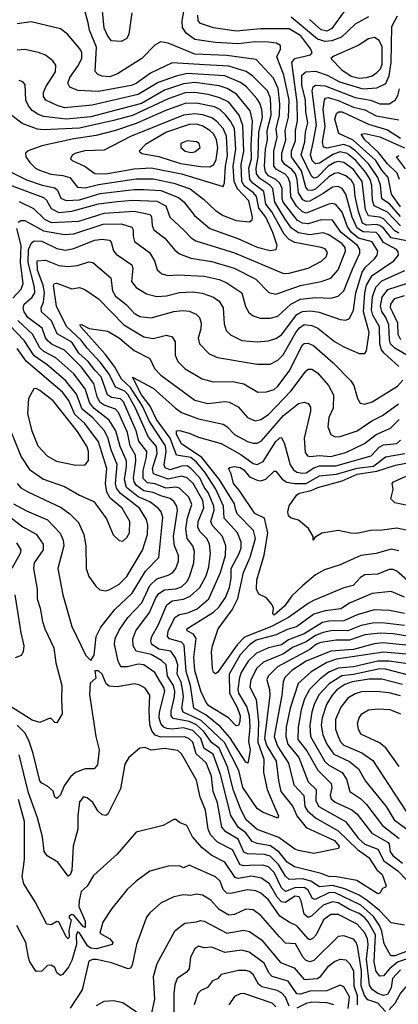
# Model space of a CAD drawing. Extents: x 1308313 to 1441400, y 959662 to 1036319.
# Tile 277 of 656: x 1345478 to 1347483, y 1000938 to 1006151. Entities that reach past the tile are written whole.
import ezdxf

# ---------------------------------------------------------------- set-up
doc = ezdxf.new("R2010")
doc.units = 0

msp = doc.modelspace()

# ---------------------------------------------------------------- linework, layer by layer
at = {"layer": '0CON10XD'}
for points in [[(1347625, 1002828.3), (1347402.5, 1002852.5), (1347355, 1002847.3), (1347245, 1002816.3), (1347125, 1002807.8), (1346994.7, 1002755.3), (1346920, 1002705), (1346881.9, 1002668.1), (1346873.2, 1002645), (1346866.2, 1002575), (1346826.1, 1002355), (1346844, 1002305), (1346901.3, 1002215), (1346929, 1002099), (1346982.7, 1002042.7), (1346988.2, 1001985), (1347001.8, 1001961.8), (1347045, 1001925.5), (1347165, 1001856.5), (1347266.9, 1001756.9), (1347326.7, 1001715), (1347369.5, 1001649.5), (1347397.3, 1001625), (1347418.8, 1001565), (1347415, 1001557.5), (1347398.8, 1001551.2), (1347385, 1001526.2), (1347375, 1001523.1), (1347263.6, 1001593.6), (1347158.1, 1001611.9), (1347115, 1001614.5), (1347075, 1001629.8), (1346932.7, 1001665), (1346895, 1001691.1), (1346852.7, 1001742.7), (1346806.2, 1001776.2), (1346735, 1001788.6), (1346709.1, 1001799.1), (1346676, 1001846), (1346634.8, 1001875), (1346596.9, 1001936.9), (1346541.8, 1002155), (1346502.9, 1002262.9), (1346455, 1002292.6), (1346437.1, 1002345), (1346395, 1002387.5), (1346345, 1002401.8), (1346285, 1002394.7), (1346257.9, 1002397.9), (1346241.9, 1002405), (1346225.5, 1002425), (1346217.3, 1002455), (1346218.5, 1002485), (1346246.4, 1002595), (1346241.4, 1002615), (1346218.3, 1002651.7), (1346194.5, 1002694.5), (1346135, 1002735.7), (1346105, 1002739.6), (1346048.8, 1002725), (1346014.8, 1002724.8), (1345999.1, 1002755), (1345981, 1002845), (1345983.8, 1002875), (1346005, 1002918.2), (1346050.5, 1002985), (1346125, 1003062.9), (1346166.7, 1003155), (1346205, 1003190.6), (1346265, 1003209.3), (1346287.4, 1003222.6), (1346305.2, 1003245), (1346319.4, 1003285), (1346319, 1003315), (1346298.5, 1003365), (1346292.8, 1003415), (1346313.1, 1003553.1), (1346310, 1003575), (1346295, 1003599.4), (1346275, 1003615.9), (1346225, 1003629.2), (1346185, 1003648.5), (1346135, 1003656.5), (1346096.5, 1003685), (1346084.3, 1003705), (1346081.5, 1003725), (1346093.8, 1003813.8), (1346091.7, 1003845), (1346063, 1003895), (1346048.4, 1003965), (1346002, 1004072), (1345985, 1004089.2), (1345925, 1004110.7), (1345905.2, 1004125), (1345888.8, 1004155), (1345870.6, 1004225), (1345805, 1004311.7), (1345715, 1004400.7), (1345651.2, 1004431.2), (1345628.7, 1004448.7), (1345615, 1004466.1), (1345597.1, 1004517.1), (1345521.2, 1004575), (1345501.5, 1004605), (1345496.8, 1004625), (1345502, 1004645), (1345545, 1004681.2), (1345558.4, 1004705), (1345556.4, 1004735), (1345523.9, 1004865), (1345525.5, 1004934.5), (1345541, 1004969), (1345555, 1004980), (1345595, 1004978.1), (1345675, 1004939.6), (1345721.4, 1004931.4), (1345765, 1004940.4), (1345875, 1004983.6), (1345915, 1004989.6), (1345953.6, 1004983.6), (1345963.4, 1004973.4), (1345975, 1004926.9), (1345988.8, 1004908.8), (1346072.5, 1004852.5), (1346077.4, 1004835), (1346069.7, 1004765), (1346095, 1004733.8), (1346149.6, 1004699.6), (1346205, 1004685.8), (1346255, 1004689), (1346325, 1004707.5), (1346395, 1004710.2), (1346445, 1004703.2), (1346505, 1004682), (1346535, 1004660.9), (1346556.4, 1004626.4), (1346560.3, 1004540.3), (1346571.8, 1004505), (1346595, 1004482.9), (1346655, 1004453.3), (1346735.3, 1004444.7), (1346795, 1004450.3), (1346835, 1004463.2), (1346865, 1004482.4), (1346945, 1004589.8), (1346975, 1004606.8), (1347019.8, 1004610.2), (1347063.3, 1004603.3), (1347175, 1004563.9), (1347205, 1004560.4), (1347225, 1004569.5), (1347246.2, 1004613.8), (1347258.6, 1004705), (1347291.8, 1004815), (1347308.8, 1004841.2), (1347357.6, 1004885), (1347370.5, 1004905), (1347373.8, 1004925), (1347345, 1004975.2), (1347272.6, 1004995), (1347234.4, 1005024.4), (1347214.4, 1005055), (1347185, 1005131.6), (1347152.7, 1005172.7), (1347135, 1005178.2), (1347115, 1005174.3), (1346995, 1005127.5), (1346975, 1005134.2), (1346943.5, 1005163.5), (1346913.8, 1005213.8), (1346910.2, 1005285), (1346899.5, 1005315), (1346883.1, 1005333.1), (1346837.8, 1005357.8), (1346824.6, 1005375), (1346823.5, 1005455), (1346841.5, 1005528.5), (1346836.5, 1005573.5), (1346853.1, 1005645), (1346856.2, 1005705), (1346847.5, 1005787.5), (1346822.2, 1005842.2), (1346731.1, 1005941.1), (1346575, 1005961.8), (1346405, 1005969.3), (1346265, 1006027.3), (1346225, 1006033.6), (1346195, 1006017.8), (1346124.5, 1005945), (1345995.6, 1005865), (1345955, 1005849.3), (1345915, 1005852.1), (1345891.5, 1005861.5), (1345877.3, 1005877.3), (1345885.7, 1006005), (1345848, 1006095), (1345840.7, 1006135), (1345820.8, 1006205)], [(1347651.8, 1002868.2), (1347455, 1002899.3), (1347387.6, 1002902.4), (1347305, 1002894.9), (1347225, 1002865.6), (1347153.3, 1002865), (1347073.1, 1002853.1), (1347049.5, 1002845), (1347015, 1002817.3), (1346843.5, 1002725), (1346794.1, 1002675), (1346786.3, 1002655), (1346801.1, 1002605), (1346803.2, 1002575), (1346773.7, 1002345), (1346787, 1002307), (1346836.4, 1002225), (1346847.9, 1002122.1), (1346861, 1002065), (1346925.3, 1001984.7), (1346946.1, 1001936.1), (1346995, 1001874.3), (1347144.7, 1001805), (1347169.2, 1001775), (1347166.6, 1001763.4), (1347035, 1001736), (1346955, 1001751.6), (1346935, 1001759.5), (1346850.4, 1001820.4), (1346735, 1001863.6), (1346676.9, 1001915), (1346651.2, 1001965), (1346610.5, 1002070.5), (1346578.2, 1002195), (1346534.1, 1002294.1), (1346493.3, 1002323.3), (1346452.6, 1002382.6), (1346415, 1002416.8), (1346375, 1002435.4), (1346290.9, 1002450.9), (1346280.9, 1002465), (1346280.4, 1002490.4), (1346298.8, 1002565), (1346299.4, 1002595), (1346292.2, 1002625), (1346261.7, 1002675), (1346254.4, 1002735), (1346229, 1002759), (1346175, 1002790.6), (1346095, 1002806.9), (1346079.3, 1002835), (1346077.7, 1002872.3), (1346093.6, 1002915), (1346165, 1003012), (1346199.3, 1003090.7), (1346215, 1003112.9), (1346245, 1003132.9), (1346305, 1003138.3), (1346335, 1003148.2), (1346362.6, 1003175), (1346378.2, 1003201.8), (1346400.9, 1003275), (1346404.8, 1003335), (1346395.2, 1003365), (1346365.6, 1003405), (1346358, 1003455), (1346367, 1003513), (1346389.4, 1003585), (1346373.5, 1003623.5), (1346325, 1003670.7), (1346305, 1003676.4), (1346251.3, 1003671.3), (1346195, 1003693.5), (1346155, 1003698.5), (1346132.6, 1003722.6), (1346131.6, 1003765), (1346149.4, 1003835), (1346150.9, 1003865), (1346110, 1003920), (1346095.9, 1003975), (1346028.6, 1004128.6), (1346013, 1004143), (1345965, 1004150.8), (1345944.2, 1004164.2), (1345910.5, 1004260.5), (1345875.8, 1004295), (1345841.5, 1004341.5), (1345791.1, 1004385), (1345755, 1004443.8), (1345677, 1004487), (1345646.3, 1004556.3), (1345594.7, 1004605), (1345593, 1004625), (1345604.4, 1004655.6), (1345610.4, 1004705), (1345602, 1004745), (1345572.5, 1004825), (1345571.2, 1004875), (1345615, 1004877.6), (1345685, 1004848.9), (1345734.4, 1004844.4), (1345785, 1004850.5), (1345845, 1004869.4), (1345866.3, 1004866.3), (1345961.2, 1004785), (1345970.6, 1004715), (1345985, 1004687.5), (1346042.6, 1004642.6), (1346085, 1004597.2), (1346115, 1004580.3), (1346175, 1004573.1), (1346295, 1004606.2), (1346341.7, 1004611.7), (1346375, 1004607.8), (1346412, 1004592), (1346430, 1004575), (1346439.1, 1004545), (1346438.1, 1004515), (1346424.1, 1004465), (1346430, 1004435), (1346482.3, 1004382.3), (1346525, 1004362), (1346735, 1004327.8), (1346805, 1004327.5), (1346845, 1004349.3), (1346873.7, 1004376.3), (1346940.5, 1004495), (1346960.3, 1004519.7), (1346985, 1004536.7), (1347025, 1004532.4), (1347057.2, 1004517.2), (1347145, 1004446.6), (1347195, 1004418.4), (1347275, 1004384.6), (1347306.5, 1004383.5), (1347315, 1004397.5), (1347327.8, 1004495), (1347297.9, 1004605), (1347304.9, 1004705), (1347315.3, 1004744.7), (1347344, 1004796), (1347459.3, 1004875), (1347483.6, 1004905), (1347482.6, 1004922.6), (1347474.1, 1004935), (1347405, 1004971.4), (1347380.5, 1005010.5), (1347365, 1005023.6), (1347297.4, 1005027.4), (1347265, 1005046.7), (1347239.4, 1005105), (1347205, 1005228.2), (1347185, 1005257.3), (1347165, 1005267.5), (1347135, 1005265.2), (1347085, 1005230.5), (1347015, 1005190.3), (1346995, 1005188), (1346977.7, 1005197.7), (1346955, 1005233.8), (1346947.9, 1005305), (1346938.6, 1005335), (1346918.4, 1005358.4), (1346881.7, 1005385), (1346866.8, 1005406.8), (1346866.3, 1005445), (1346888.2, 1005515), (1346884.2, 1005565), (1346902.4, 1005635), (1346904.9, 1005725), (1346877.2, 1005857.2), (1346839.3, 1005955), (1346859.1, 1005995), (1346860, 1006015), (1346837.4, 1006027.4), (1346795, 1006032.6), (1346725, 1006033.6), (1346635, 1006022.7), (1346515, 1006030.2), (1346405, 1006046.7), (1346359.8, 1006079.8), (1346340.4, 1006110.4), (1346338.3, 1006145), (1346352, 1006225)], [(1346071.8, 1006188.2), (1346055.9, 1006075), (1346045, 1006051.9), (1346015, 1006035.6), (1345965, 1006039.4), (1345945, 1006064.4), (1345926.3, 1006106.3), (1345914.5, 1006215)], [(1347199.8, 1006200.2), (1347130.9, 1006105), (1347105, 1006090.6), (1347075, 1006097.7), (1347012, 1006152)], [(1347545.9, 1004975.9), (1347445.4, 1004995.4), (1347405.6, 1005045.6), (1347385, 1005061.5), (1347365, 1005066.7), (1347315, 1005063.1), (1347293.6, 1005073.6), (1347272.2, 1005135), (1347255.1, 1005215), (1347249.5, 1005275), (1347235, 1005299.5), (1347205, 1005324.8), (1347165, 1005340), (1347145, 1005336.8), (1347115, 1005319.1), (1347045, 1005254.6), (1347025, 1005246.1), (1347005, 1005248.3), (1346993.6, 1005265), (1346971, 1005351), (1346916.8, 1005425), (1346916.7, 1005455), (1346939.5, 1005510.5), (1346939.1, 1005565), (1346948.6, 1005615), (1346947.8, 1005715), (1346920, 1005925), (1346935, 1005945.2), (1347017.5, 1005965), (1347027.1, 1005975), (1347019.6, 1005995), (1346967, 1006065), (1346905, 1006103.3), (1346755, 1006103.2), (1346625, 1006090.9), (1346505, 1006108.8), (1346435, 1006130.7), (1346423.1, 1006145), (1346422, 1006175)], [(1347325, 1006166.8), (1347255, 1006127.5), (1347181.6, 1006058.4), (1347130.6, 1006039.4), (1347095, 1006035.9), (1347055, 1006047.3), (1346915, 1006165.2)], [(1347485, 1005020.6), (1347463.8, 1005033.8), (1347405, 1005097.3), (1347385, 1005105.3), (1347325, 1005112.2), (1347310, 1005145), (1347292.3, 1005295), (1347245, 1005358.6), (1347195, 1005394.8), (1347165, 1005400.1), (1347145, 1005395.1), (1347111.5, 1005375), (1347055, 1005318.2), (1347035, 1005312.9), (1347023.2, 1005323.2), (1346968.6, 1005435), (1346988.8, 1005505), (1346991.6, 1005555), (1347004.3, 1005605), (1346993.6, 1005663.6), (1346992.1, 1005725), (1346971.6, 1005805), (1346973, 1005857), (1346994.2, 1005875.8), (1347045, 1005878.5), (1347107, 1005857), (1347171.4, 1005821.4), (1347295.4, 1005785.4), (1347370, 1005790), (1347416.8, 1005813.2), (1347435, 1005854.4), (1347445.1, 1005925), (1347448.9, 1006115), (1347478, 1006172)], [(1345470, 1005080), (1345485, 1005087.8), (1345505, 1005088), (1345605, 1005033.7), (1345715, 1005014.1), (1345765, 1005017.3), (1345921.1, 1005068.9), (1346015, 1005069.8), (1346072.6, 1005052.6), (1346079.3, 1005039.3), (1346078.6, 1005005), (1346087.1, 1004977.1), (1346165, 1004919.1), (1346192, 1004875), (1346205.9, 1004825.9), (1346230.8, 1004805), (1346265, 1004795.9), (1346315, 1004800), (1346455, 1004793.5), (1346535, 1004775.7), (1346575, 1004757.7), (1346654.8, 1004704.8), (1346673.1, 1004633.1), (1346690.9, 1004600.9), (1346715, 1004582.9), (1346751.5, 1004571.5), (1346805, 1004571.6), (1346845, 1004581.8), (1346914.7, 1004645.3), (1346965, 1004672.1), (1347045, 1004680.4), (1347125, 1004677.4), (1347165, 1004687.2), (1347194.2, 1004715.8), (1347239.9, 1004830.1), (1347278.9, 1004915), (1347278.7, 1004935), (1347266, 1004955), (1347180.3, 1005025), (1347135, 1005090.2), (1347075, 1005092), (1347005, 1005070.6), (1346975, 1005074), (1346948.7, 1005088.7), (1346873.3, 1005185), (1346867.4, 1005205), (1346867.4, 1005257.4), (1346856.4, 1005285), (1346835, 1005304.9), (1346795.9, 1005325), (1346779.2, 1005345), (1346774.2, 1005375), (1346779.8, 1005465), (1346789.8, 1005515), (1346789, 1005565), (1346809.1, 1005645), (1346806.9, 1005735), (1346790.8, 1005775), (1346712.3, 1005852.3), (1346676.7, 1005876.7), (1346585, 1005904.3), (1346458.5, 1005911.5), (1346285, 1005922.9), (1346171.5, 1005868.5), (1346095, 1005814), (1346067.9, 1005802.1), (1345895, 1005771.6), (1345786.7, 1005776.7), (1345743.2, 1005793.2), (1345733.1, 1005815), (1345743.5, 1005845), (1345786.5, 1005905), (1345806.8, 1005945), (1345807.8, 1005975), (1345798.2, 1005995), (1345731.1, 1006075), (1345695, 1006102.7), (1345539.2, 1006139.2), (1345465, 1006130)], [(1347275, 1005841.1), (1347315, 1005844.8), (1347345, 1005854.1), (1347369.2, 1005870.8), (1347388.3, 1005891.7), (1347396.9, 1005915), (1347397, 1006007), (1347381.2, 1006041.2), (1347356.2, 1006056.2), (1347325, 1006050.6), (1347270.5, 1006015), (1347141.1, 1005958.9), (1347126.2, 1005945), (1347184.2, 1005885), (1347232.5, 1005852.5), (1347275, 1005841.1)], [(1345475, 1005189.3), (1345551.9, 1005151.9), (1345610.2, 1005095), (1345645, 1005077.3), (1345791.2, 1005085), (1345925, 1005126), (1346085, 1005138.2), (1346170, 1005120), (1346177, 1005107), (1346179.2, 1005060.8), (1346189.3, 1005039.3), (1346246.2, 1004995), (1346300.2, 1004930.2), (1346325, 1004910.6), (1346385, 1004887.7), (1346495, 1004871.5), (1346613.5, 1004835), (1346727.8, 1004777.8), (1346797.5, 1004707.5), (1346835, 1004697.1), (1346965, 1004744.4), (1347075, 1004764.3), (1347125, 1004782.2), (1347165, 1004827.3), (1347203.3, 1004925), (1347201.3, 1004945), (1347186.3, 1004965), (1347115, 1005011.7), (1347085, 1005021.8), (1347015, 1005012.6), (1346955, 1005023.1), (1346916.7, 1005046.7), (1346884.3, 1005094.3), (1346828.6, 1005185), (1346817.8, 1005257.8), (1346801.9, 1005275), (1346749.6, 1005309.6), (1346732.8, 1005335), (1346729.7, 1005365), (1346741.3, 1005425), (1346744.1, 1005555), (1346763.8, 1005635), (1346759.9, 1005675), (1346749.7, 1005709.7), (1346734.6, 1005734.6), (1346678.7, 1005795), (1346647.8, 1005817.8), (1346565, 1005853.1), (1346364.3, 1005865.7), (1346307.2, 1005852.8), (1346210.7, 1005819.3), (1346105, 1005755.7), (1345862, 1005698), (1345715, 1005684.8), (1345676.1, 1005696.1), (1345616.9, 1005725), (1345605.3, 1005745), (1345604.8, 1005765), (1345617.3, 1005795), (1345668.9, 1005875), (1345670, 1005910), (1345653.3, 1005933.3), (1345615, 1005963.3), (1345577.6, 1005977.6), (1345505, 1005993.1), (1345465, 1005990.4)], [(1345425, 1005276.3), (1345605, 1005209), (1345621.1, 1005195), (1345645, 1005151.2), (1345685, 1005130.9), (1345755, 1005138), (1345895, 1005175.9), (1345995, 1005188.6), (1346075, 1005195.4), (1346205, 1005189.7), (1346252.4, 1005165), (1346273.3, 1005105), (1346347.2, 1005037.2), (1346386.2, 1004996.2), (1346410.6, 1004980.6), (1346615, 1004916.4), (1346875, 1004807.5), (1346905, 1004809.3), (1347005, 1004835.2), (1347076.9, 1004873.1), (1347100.7, 1004895), (1347108.2, 1004918.2), (1347095, 1004937.3), (1347075, 1004945.7), (1346935, 1004971.7), (1346905, 1004986.6), (1346878.4, 1005015), (1346813.5, 1005133.5), (1346782.4, 1005175), (1346771.5, 1005241.5), (1346712.3, 1005285), (1346696.9, 1005305), (1346691.7, 1005365), (1346706.5, 1005415), (1346703.3, 1005485), (1346710.9, 1005615), (1346698.7, 1005668.7), (1346626.4, 1005756.4), (1346576, 1005786), (1346535, 1005801.5), (1346405, 1005819), (1346345, 1005811.7), (1346245, 1005778.9), (1346123.3, 1005706.7), (1345855, 1005636.8), (1345725, 1005624.1), (1345605, 1005639.4), (1345575, 1005650.4), (1345545, 1005670.7), (1345524.8, 1005695), (1345510.7, 1005725), (1345508.2, 1005808.2), (1345495, 1005821.5), (1345475, 1005828.8)], [(1347495, 1005059.8), (1347425, 1005132.1), (1347355.9, 1005165.9), (1347346.4, 1005195), (1347342.7, 1005272.7), (1347334.6, 1005304.6), (1347311.5, 1005341.5), (1347257.8, 1005405), (1347211.9, 1005441.9), (1347175, 1005451.4), (1347140.5, 1005439.5), (1347065, 1005390.7), (1347045, 1005387.6), (1347026.4, 1005406.4), (1347018.1, 1005435), (1347031.8, 1005501.8), (1347050.2, 1005595), (1347027.6, 1005775), (1347032.1, 1005795), (1347045, 1005804.8), (1347095, 1005801.6), (1347255, 1005740.1), (1347335, 1005724.6), (1347385, 1005705.7), (1347435, 1005706.2), (1347466.8, 1005725), (1347480.8, 1005749.2), (1347489.3, 1005785)], [(1345405, 1005357.2), (1345514.1, 1005304.1), (1345596.7, 1005275), (1345665, 1005261.6), (1345679, 1005249), (1345696.5, 1005206.5), (1345724.5, 1005194.5), (1345795, 1005198.2), (1345905, 1005230.4), (1346085, 1005252.3), (1346135, 1005251.4), (1346225, 1005247.6), (1346318.9, 1005208.9), (1346346.6, 1005186.6), (1346404.2, 1005114.2), (1346485, 1005044.8), (1346633.5, 1004993.5), (1346735, 1004946), (1346805, 1004928.6), (1346835.6, 1004935), (1346842, 1004955), (1346818.1, 1005025), (1346781, 1005105), (1346745, 1005153.3), (1346732.7, 1005215), (1346716.8, 1005235), (1346669.3, 1005269.3), (1346653.9, 1005293.9), (1346650.5, 1005385), (1346664.3, 1005455), (1346660.2, 1005590.2), (1346641, 1005645), (1346585, 1005714.1), (1346537.4, 1005737.4), (1346475.4, 1005755.4), (1346405.1, 1005765.1), (1346355, 1005763.8), (1346265, 1005732.4), (1346075, 1005644.6), (1345975, 1005617.4), (1345795, 1005576.9), (1345605, 1005567.6), (1345572, 1005572), (1345492.2, 1005602.2), (1345405, 1005668.2)], [(1347495, 1005109.2), (1347436.1, 1005176.1), (1347395, 1005202.7), (1347387.9, 1005275), (1347374.2, 1005315), (1347326.5, 1005386.5), (1347256.2, 1005456.2), (1347225, 1005479.7), (1347195, 1005489.6), (1347105, 1005471), (1347086.8, 1005476.8), (1347081.1, 1005505), (1347095.7, 1005585), (1347084.6, 1005675.4), (1347093, 1005727), (1347097.1, 1005735), (1347110.9, 1005739.1), (1347165, 1005722.5), (1347245, 1005687.3), (1347305, 1005673.7), (1347365, 1005641.8), (1347485, 1005621.3)], [(1346695, 1005081.5), (1346708.9, 1005091.1), (1346711.1, 1005105), (1346692, 1005192), (1346631.4, 1005255), (1346613.9, 1005295), (1346609.3, 1005375), (1346623.6, 1005465), (1346615.6, 1005575), (1346595, 1005614.3), (1346567.5, 1005647.5), (1346537.7, 1005675), (1346509.1, 1005689.1), (1346415, 1005709.4), (1346355, 1005707.7), (1346255, 1005672.9), (1346095, 1005601.4), (1345985.6, 1005564.4), (1345882.5, 1005537.5), (1345765, 1005521.2), (1345595, 1005483.4), (1345523.7, 1005456.3), (1345510, 1005445), (1345511.4, 1005425), (1345531.5, 1005395), (1345562.9, 1005365), (1345584.2, 1005354.2), (1345643.7, 1005333.7), (1345706.8, 1005326.8), (1345744.5, 1005315), (1345785, 1005264.3), (1345825, 1005260.3), (1345895, 1005278.2), (1346095, 1005309.3), (1346185, 1005308.7), (1346295, 1005286), (1346380.4, 1005255), (1346451.6, 1005201.6), (1346515, 1005140.9), (1346555, 1005114.7), (1346625, 1005088.6), (1346695, 1005081.5)], [(1346555, 1005267.1), (1346562.9, 1005287.1), (1346567.5, 1005375), (1346578.8, 1005431.2), (1346574, 1005535), (1346556.2, 1005575), (1346522.6, 1005612.6), (1346495, 1005632.3), (1346448.1, 1005648.1), (1346405, 1005653.3), (1346345, 1005645.7), (1346065, 1005532.8), (1345925, 1005460.8), (1345823.4, 1005456.6), (1345775, 1005445.3), (1345755.4, 1005434.6), (1345748.1, 1005415), (1345755.7, 1005405), (1345825, 1005374.1), (1345876.6, 1005336.6), (1345934.5, 1005334.5), (1346085, 1005361.6), (1346175, 1005367.1), (1346335.3, 1005335.3), (1346555, 1005267.1)], [(1347495, 1005160.6), (1347446.7, 1005226.7), (1347428.8, 1005315), (1347394.9, 1005355), (1347364.6, 1005405), (1347243.6, 1005513.6), (1347168.6, 1005548.6), (1347146.2, 1005625), (1347156, 1005655), (1347166.5, 1005663.5), (1347185, 1005663.3), (1347325, 1005598.1), (1347425, 1005567.7), (1347495, 1005523.3)], [(1346485, 1005372.2), (1346506.1, 1005383.9), (1346519.1, 1005410.9), (1346527.1, 1005475), (1346521.2, 1005515), (1346506, 1005545), (1346485, 1005564.8), (1346445, 1005588.5), (1346415, 1005598.5), (1346375, 1005595.5), (1346255, 1005554.8), (1346145, 1005490.4), (1346111.1, 1005455), (1346125, 1005442), (1346215, 1005426.9), (1346330.3, 1005390.3), (1346436.8, 1005373.2), (1346485, 1005372.2)], [(1347490, 1005305), (1347477.7, 1005337.7), (1347425, 1005388), (1347378.8, 1005448.8), (1347305.6, 1005515), (1347287.1, 1005545), (1347305, 1005548.5), (1347385, 1005530.3), (1347515, 1005473.4)], [(1346385, 1005447.2), (1346405, 1005450.7), (1346434.4, 1005475), (1346428.6, 1005495), (1346414.7, 1005504.7), (1346365, 1005509.7), (1346331.1, 1005495), (1346331.8, 1005475), (1346354.4, 1005455), (1346385, 1005447.2)], [(1347521.7, 1005361.7), (1347473.3, 1005425), (1347488.1, 1005431.9)], [(1345442.8, 1004677.2), (1345485.7, 1004725), (1345496.5, 1004753.5), (1345483.4, 1004865), (1345485.7, 1004955), (1345463.2, 1005045)], [(1347485.5, 1004315.5), (1347407.3, 1004385), (1347393.8, 1004403.8), (1347385.1, 1004435), (1347382.6, 1004525), (1347347.3, 1004587.3), (1347341.4, 1004615), (1347346.9, 1004683.1), (1347363.3, 1004735), (1347395, 1004767.7), (1347517.2, 1004822.8)], [(1347516.2, 1002943.8), (1347395, 1002958.3), (1347346.1, 1002956.1), (1347285.8, 1002944.2), (1347215, 1002915.2), (1347135, 1002917.8), (1347085, 1002907.1), (1347045, 1002890.9), (1346995, 1002856.6), (1346922.5, 1002827.5), (1346875, 1002792.9), (1346769.9, 1002750.1), (1346733.2, 1002716.8), (1346701.4, 1002655), (1346696.2, 1002616.2), (1346731.2, 1002551.2), (1346742.4, 1002432.4), (1346739.8, 1002325), (1346771.7, 1002235), (1346769.6, 1002165), (1346789.2, 1002075), (1346826.7, 1001983.3), (1346847.9, 1001935), (1346845, 1001922.5), (1346764.4, 1001954.4), (1346735, 1001974.6), (1346659.1, 1002085), (1346638.1, 1002175), (1346563.2, 1002323.2), (1346440, 1002440), (1346344.8, 1002485), (1346336.6, 1002505), (1346344.9, 1002565), (1346342.8, 1002595), (1346333.1, 1002643.1), (1346311.4, 1002685), (1346315.1, 1002735), (1346303.1, 1002773.1), (1346277.9, 1002807.9), (1346215, 1002818.6), (1346176.6, 1002845), (1346172.8, 1002865), (1346177.7, 1002885), (1346212.4, 1002945), (1346257.3, 1003052.7), (1346285, 1003073.9), (1346345, 1003082.4), (1346380.7, 1003099.3), (1346431.9, 1003145), (1346465, 1003207.3), (1346479.8, 1003255), (1346488.7, 1003325), (1346483.5, 1003375), (1346469, 1003405), (1346431.8, 1003441.8), (1346420.7, 1003465), (1346423.2, 1003495), (1346452.6, 1003567.4), (1346448.6, 1003605), (1346397.7, 1003695), (1346365, 1003725.2), (1346335, 1003734.3), (1346265, 1003718.7), (1346186.2, 1003746.2), (1346182.1, 1003775), (1346205.9, 1003855), (1346202, 1003892), (1346160.3, 1003940.3), (1346091.6, 1004095), (1346053, 1004165), (1346035, 1004184.2), (1345985, 1004206.1), (1345952.9, 1004275), (1345906, 1004336), (1345835, 1004411.2), (1345803.4, 1004455), (1345727.1, 1004527.1), (1345673, 1004635), (1345656.6, 1004743.4), (1345662.5, 1004755), (1345674.7, 1004755.3), (1345755, 1004726.4), (1345795, 1004732.4), (1345822.9, 1004722.9), (1345895, 1004673.8), (1346030.6, 1004535), (1346135, 1004471.9), (1346185, 1004463.6), (1346255, 1004480.7), (1346285, 1004471.5), (1346302.1, 1004445), (1346302.2, 1004375), (1346315, 1004342.2), (1346355, 1004303.1), (1346445, 1004250), (1346503, 1004233), (1346605.3, 1004234.7), (1346665, 1004222.8), (1346738.8, 1004178.8), (1346785, 1004181.2), (1346825, 1004192.9), (1346845, 1004210.4), (1346905, 1004290.7), (1346975, 1004428.9), (1346985, 1004437.1), (1347005, 1004438.4), (1347035, 1004424.7), (1347138.9, 1004335), (1347229.9, 1004239.9), (1347246.8, 1004215), (1347267.3, 1004145), (1347281.2, 1004121.2), (1347305, 1004114.7), (1347345, 1004127.6), (1347478.6, 1004211.4), (1347507.3, 1004242.7)], [(1347527.5, 1004375), (1347465, 1004412.1), (1347442.3, 1004435), (1347435.6, 1004455.6), (1347433.3, 1004535), (1347417.2, 1004575), (1347396.1, 1004606.1), (1347388.9, 1004635), (1347397.7, 1004682.3), (1347427.2, 1004722.8), (1347575, 1004769.4)], [(1347496.2, 1004456.2), (1347481.6, 1004485), (1347480.3, 1004545), (1347451.4, 1004605), (1347442.4, 1004625), (1347442.9, 1004645), (1347464.7, 1004675.3), (1347515, 1004691.1)], [(1345935, 1003126.9), (1345955, 1003133.6), (1346005, 1003161.8), (1346045, 1003202.5), (1346128.4, 1003341.6), (1346154.4, 1003425), (1346156.3, 1003475), (1346150, 1003505), (1346113.5, 1003565), (1346012.8, 1003642.8), (1345991.2, 1003671.2), (1345985.9, 1003695), (1345995, 1003795.6), (1345963.2, 1003873.2), (1345945, 1003939.6), (1345925.8, 1003975.8), (1345865, 1004042.6), (1345809.7, 1004089.7), (1345779, 1004169), (1345721.4, 1004241.4), (1345623.5, 1004323.5), (1345555, 1004370.9), (1345501.9, 1004451.9), (1345424.5, 1004534.5)], [(1345855, 1002757.5), (1345872.9, 1002787.1), (1345883.5, 1002885), (1345908.9, 1002935), (1345981.3, 1003028.7), (1346074.7, 1003115), (1346145, 1003231.1), (1346215.7, 1003304.3), (1346235.6, 1003515), (1346227.3, 1003545), (1346210.9, 1003565), (1346167.6, 1003597.6), (1346105.4, 1003625.4), (1346043.5, 1003675), (1346033.1, 1003715), (1346044.6, 1003785), (1346043.3, 1003815), (1346010.9, 1003890.9), (1345987.2, 1003975), (1345951.3, 1004031.3), (1345873.1, 1004093.1), (1345850.4, 1004120.4), (1345825.9, 1004195.9), (1345765.7, 1004275.7), (1345670.1, 1004360.1), (1345606.2, 1004395), (1345585, 1004414), (1345546.1, 1004486.1), (1345468.6, 1004558.6)], [(1347515, 1003006.4), (1347436.9, 1003023.1), (1347355, 1003026.5), (1347265, 1002999.6), (1347195, 1002967.8), (1347115, 1002966.7), (1347081.2, 1002958.8), (1346985, 1002900), (1346901.6, 1002868.4), (1346865, 1002840.3), (1346795, 1002825.4), (1346732.2, 1002797.8), (1346688.4, 1002755), (1346651.5, 1002695), (1346641.8, 1002668.2), (1346632.8, 1002605), (1346636.3, 1002585), (1346681.4, 1002511.4), (1346692.6, 1002465), (1346697.3, 1002405), (1346689.5, 1002329.5), (1346698.1, 1002285), (1346690.9, 1002240.9), (1346685.7, 1002215), (1346675, 1002220.5), (1346591.3, 1002351.3), (1346539.3, 1002409.3), (1346465, 1002468.7), (1346400.7, 1002505), (1346382.4, 1002625), (1346360.2, 1002700.2), (1346349.4, 1002839.4), (1346335.3, 1002855), (1346272.2, 1002872.2), (1346260.5, 1002885), (1346264.2, 1002915), (1346301.9, 1002988.1), (1346325, 1003001.5), (1346368.8, 1003011.2), (1346418.6, 1003031.4), (1346479.7, 1003085), (1346541.8, 1003225), (1346567.8, 1003315), (1346570.4, 1003365), (1346552.9, 1003415), (1346498.3, 1003475), (1346490.5, 1003495), (1346507.6, 1003555), (1346505.4, 1003575), (1346477.9, 1003645), (1346455.6, 1003675.6), (1346431.9, 1003725), (1346384.9, 1003774.9), (1346365, 1003788.2), (1346335, 1003787.8), (1346275, 1003768.4), (1346248.5, 1003778.5), (1346242.7, 1003795), (1346254.4, 1003865), (1346250.4, 1003895), (1346165, 1004022.8), (1346128.9, 1004105), (1346065, 1004204.1), (1346017.5, 1004247.5), (1345980, 1004315), (1345930.7, 1004380.7), (1345801.5, 1004525), (1345797.5, 1004535), (1345805, 1004537.1), (1345846.8, 1004516.8), (1345945, 1004502.4), (1346007.7, 1004465), (1346032.5, 1004442.5), (1346085, 1004399.8), (1346167, 1004357), (1346192.9, 1004305), (1346225, 1004269.1), (1346405, 1004136.5), (1346475, 1004119.5), (1346565, 1004129.4), (1346586.6, 1004126.6), (1346635, 1004101.8), (1346684.4, 1004045), (1346725, 1004028), (1346755, 1004034.1), (1346795, 1004061.2), (1346913.9, 1004185), (1346995, 1004291.8), (1347005, 1004300.9), (1347025, 1004301.5), (1347055, 1004280.8), (1347113.4, 1004215), (1347139.2, 1004165), (1347137.9, 1004095), (1347115.3, 1004045), (1347109.6, 1003995), (1347125.3, 1003955.3), (1347148.2, 1003941.8), (1347175, 1003943.4), (1347265.1, 1003974.9), (1347343.6, 1004026.4), (1347399.2, 1004055), (1347483.3, 1004116.7)], [(1346025, 1003390.8), (1346045, 1003408.6), (1346059.6, 1003435), (1346060.9, 1003495), (1346020.6, 1003565), (1345958.2, 1003618.2), (1345939.4, 1003649.4), (1345932.6, 1003695), (1345939.5, 1003775), (1345895.8, 1003915.8), (1345823.4, 1004013.4), (1345770.6, 1004060.6), (1345738.3, 1004135), (1345705, 1004178.5), (1345512.4, 1004342.4), (1345465, 1004410.5)], [(1347515, 1003092.9), (1347445, 1003123.4), (1347345, 1003112.7), (1347225, 1003060.9), (1347178.3, 1003031.7), (1347095, 1003021.6), (1347035, 1003003), (1346943.5, 1002936.5), (1346895, 1002922.2), (1346835.6, 1002894.4), (1346730.9, 1002865), (1346695, 1002840.6), (1346645, 1002787.8), (1346588.1, 1002685), (1346589.1, 1002585), (1346631.3, 1002505), (1346645.4, 1002465), (1346644.8, 1002435.2), (1346636.2, 1002413.8), (1346625, 1002412.7), (1346583.8, 1002453.8), (1346479, 1002519), (1346465.2, 1002535), (1346437.3, 1002595), (1346406.5, 1002705), (1346400.3, 1002775), (1346412.9, 1002875), (1346398.1, 1002898.1), (1346365.5, 1002915), (1346364.2, 1002925), (1346505, 1003013.5), (1346535, 1003043.2), (1346568.9, 1003091.1), (1346589.7, 1003145), (1346598.9, 1003195), (1346598.1, 1003245), (1346640.8, 1003325), (1346650.4, 1003355), (1346651.5, 1003385), (1346631.6, 1003435), (1346561.1, 1003511.1), (1346557.3, 1003575), (1346517.3, 1003665), (1346459.1, 1003755), (1346415, 1003809.2), (1346385, 1003832.8), (1346308.2, 1003845), (1346275.1, 1003935), (1346202.8, 1004035), (1346169.1, 1004105), (1346123, 1004165), (1346075, 1004258.8), (1346185, 1004200), (1346303.5, 1004093.5), (1346335, 1004072), (1346425, 1004037.4), (1346555, 1004009.3), (1346575, 1003996.8), (1346615, 1003954.3), (1346685, 1003917.7), (1346715, 1003908.8), (1346735, 1003908.1), (1346759.3, 1003920.7), (1346875, 1004055.2), (1346955, 1004118.2), (1346985, 1004125.5), (1347005, 1004118.1), (1347018.7, 1004098.7), (1347018.5, 1004078.5), (1346983.9, 1003935), (1346990.1, 1003860.1), (1347002.3, 1003842.3), (1347015, 1003838), (1347065, 1003843.6), (1347125, 1003837.7), (1347205, 1003859.4), (1347303.1, 1003906.9), (1347365.6, 1003954.4), (1347442.1, 1003987.9), (1347487.4, 1004035)], [(1345775, 1003792.1), (1345825, 1003794.4), (1345842.1, 1003817.9), (1345842.6, 1003865), (1345835, 1003889.1), (1345785, 1003970), (1345655, 1004133.2), (1345585, 1004187.9), (1345565, 1004198.5), (1345552.5, 1004197.5), (1345525.3, 1004144.7), (1345520, 1004065), (1345542, 1003975), (1345575.2, 1003895.2), (1345625, 1003840.9), (1345673.2, 1003813.2), (1345775, 1003792.1)], [(1345427.1, 1003985), (1345486.6, 1003836.6), (1345529.7, 1003769.7), (1345605, 1003717.5), (1345715, 1003678.9), (1345795, 1003633.3), (1345870.5, 1003600.5), (1345938.6, 1003508.6), (1345973.4, 1003423.4), (1346005, 1003394), (1346025, 1003390.8)], [(1347545, 1003169.5), (1347475, 1003231.2), (1347455, 1003240), (1347435, 1003240.5), (1347375, 1003214.8), (1347305, 1003212.4), (1347282.5, 1003197.5), (1347244, 1003156), (1347195, 1003143.3), (1347034.4, 1003075), (1347005, 1003060.5), (1346901.5, 1002985), (1346811.6, 1002938.4), (1346669.1, 1002880.9), (1346629.6, 1002840.4), (1346525, 1002693.8), (1346515, 1002688.2), (1346504.4, 1002694.4), (1346498.4, 1002715), (1346494.5, 1002805), (1346500, 1002835), (1346528.9, 1002925), (1346603.2, 1003026.8), (1346633.8, 1003086.2), (1346663.2, 1003225), (1346698.2, 1003305), (1346727.4, 1003405), (1346716, 1003446), (1346630, 1003535), (1346621.3, 1003561.3), (1346615, 1003587.1), (1346535, 1003718.5), (1346442.3, 1003832.3), (1346335.2, 1003905), (1346308.1, 1003955), (1346308.8, 1003975), (1346325, 1003976.1), (1346375, 1003962.1), (1346425, 1003940.7), (1346545, 1003906.6), (1346648.7, 1003848.7), (1346715, 1003801.4), (1346735, 1003796.3), (1346767.5, 1003812.5), (1346835, 1003917.8), (1346855, 1003936.4), (1346865, 1003938.1), (1346881.1, 1003905), (1346909.8, 1003795), (1346928.2, 1003768.2), (1346945.5, 1003755.5), (1346975, 1003749.4), (1346995, 1003752.1), (1347035, 1003778.4), (1347065, 1003788.1), (1347151.6, 1003788.4), (1347338.5, 1003841.5), (1347382.4, 1003887.6), (1347405, 1003900.5), (1347475, 1003907.5), (1347495, 1003924.7)], [(1347485, 1003338.4), (1347445, 1003347.9), (1347365, 1003325.3), (1347285, 1003314.3), (1347175.3, 1003264.7), (1347092, 1003238), (1347045, 1003211.1), (1346975, 1003152.7), (1346919.7, 1003100.3), (1346880.7, 1003045), (1346825, 1002998.6), (1346818.6, 1003005), (1346822.5, 1003035), (1346815, 1003053.3), (1346785, 1003090), (1346745, 1003110), (1346732.7, 1003135), (1346734.7, 1003185), (1346773.6, 1003316.4), (1346791.3, 1003435), (1346775, 1003512.1), (1346723.3, 1003536.7), (1346640.6, 1003660.6), (1346609.7, 1003695), (1346597.2, 1003747.2), (1346583.3, 1003775), (1346590.3, 1003779.7), (1346614.6, 1003785.4), (1346645, 1003780), (1346665, 1003767.4), (1346695, 1003731), (1346735, 1003712.3), (1346755, 1003710), (1346781.8, 1003718.2), (1346825, 1003761.2), (1346835, 1003761.2), (1346868.4, 1003718.4), (1346892.6, 1003702.6), (1346935, 1003695.1), (1346995, 1003695.8), (1347065, 1003736.3), (1347155, 1003744.2), (1347265, 1003776.2), (1347352, 1003788), (1347415, 1003836.4), (1347517.1, 1003855)], [(1347573.1, 1003436.9), (1347475, 1003459.3), (1347397.5, 1003447.5), (1347336.6, 1003446.6), (1347261.1, 1003431.1), (1347231.7, 1003431.7), (1347165, 1003447.1), (1347077.9, 1003432.1), (1347040.8, 1003409.2), (1347032.5, 1003395), (1347032.5, 1003415), (1347006.6, 1003456.6), (1346955, 1003501.2), (1346915, 1003511.2), (1346902, 1003525), (1346897.5, 1003545), (1346905, 1003577.5), (1346945.7, 1003635), (1346960, 1003645), (1347022.2, 1003657.8), (1347056.5, 1003675), (1347185, 1003709.7), (1347265, 1003744.9), (1347369.1, 1003760.9), (1347468.2, 1003791.8), (1347551.5, 1003808.5)], [(1347565, 1003572.3), (1347465, 1003593.1), (1347443.8, 1003615), (1347455.7, 1003664.3), (1347450.6, 1003695), (1347458.1, 1003705), (1347614.4, 1003775)], [(1345464.7, 1003695), (1345485, 1003673.3), (1345521.2, 1003651.2), (1345697.5, 1003567.5), (1345744.8, 1003534.8), (1345789.5, 1003489.5), (1345818.2, 1003425), (1345827.9, 1003365), (1345831.1, 1003245), (1345845, 1003203.8), (1345881.4, 1003151.4), (1345902.2, 1003132.2), (1345935, 1003126.9)], [(1345445, 1003587.8), (1345515, 1003551.1), (1345625, 1003503.1), (1345691.9, 1003431.9), (1345709.4, 1003395), (1345712.6, 1003365), (1345680.7, 1003245), (1345707.1, 1003105), (1345755, 1002938.8), (1345828, 1002785), (1345855, 1002757.5)], [(1345405, 1003534.3), (1345495, 1003465.7), (1345565, 1003427.8), (1345603.5, 1003375), (1345603.1, 1003345), (1345554.7, 1003275), (1345551.2, 1003245), (1345570.7, 1003135), (1345570.8, 1003085), (1345587.4, 1003035), (1345600, 1002965), (1345611.3, 1002925), (1345658.8, 1002825), (1345669.1, 1002745), (1345700.7, 1002625), (1345700.3, 1002549.7), (1345702.5, 1002475), (1345675, 1002428.6), (1345665, 1002430), (1345645, 1002450.6), (1345635, 1002451.4), (1345585, 1002429.4), (1345545, 1002442.5), (1345425, 1002518.9)], [(1345460.7, 1003380.7), (1345484.6, 1003345), (1345481.6, 1003325), (1345437.7, 1003245)], [(1345452.8, 1003105), (1345483.8, 1002905), (1345501.1, 1002835), (1345496.8, 1002803.2), (1345485.7, 1002784.3), (1345455, 1002772)], [(1347545, 1002790), (1347405, 1002801.8), (1347155.3, 1002764.7), (1347105, 1002747.1), (1347022.2, 1002697.8), (1346953.4, 1002636.6), (1346909.9, 1002505), (1346889.1, 1002405), (1346888.1, 1002355), (1346897.5, 1002315), (1346955.5, 1002245), (1347006, 1002116), (1347048.5, 1002075), (1347046.9, 1002015), (1347061.3, 1001985), (1347202.6, 1001905), (1347271.5, 1001815), (1347305, 1001785.5), (1347375, 1001759), (1347407, 1001697), (1347480.6, 1001645), (1347662.9, 1001455)], [(1347595, 1002731), (1347435, 1002755.1), (1347375, 1002755.5), (1347245, 1002724.6), (1347165, 1002717.2), (1347115, 1002697.1), (1347068.7, 1002661.3), (1347013.1, 1002605), (1346987, 1002555), (1346967.8, 1002497.8), (1346952, 1002405), (1346950.4, 1002340.4), (1346999, 1002279), (1347057, 1002177), (1347126.8, 1002106.8), (1347130.2, 1002085), (1347123, 1002045), (1347127.1, 1002025), (1347148.1, 1002008.1), (1347237.6, 1001967.6), (1347265, 1001944.1), (1347343.4, 1001843.4), (1347428.8, 1001795), (1347435.1, 1001785), (1347439.6, 1001745), (1347454.1, 1001725), (1347505.5, 1001685)], [(1347585, 1002667.4), (1347415, 1002712.2), (1347385, 1002713.8), (1347245, 1002683.3), (1347183.5, 1002676.5), (1347116, 1002635), (1347062.8, 1002577.2), (1347038.1, 1002525), (1347025.2, 1002485), (1347014.5, 1002415), (1347018.5, 1002355), (1347093.6, 1002223.6), (1347115, 1002204.5), (1347185.3, 1002165), (1347209.3, 1002129.3), (1347226.1, 1002065), (1347285, 1002025.2), (1347315, 1001996.3), (1347398.9, 1001885), (1347487.3, 1001815)], [(1347515, 1001356.5), (1347445, 1001369.2), (1347383.6, 1001435), (1347317.7, 1001487.7), (1347275.8, 1001515.8), (1347200, 1001550), (1347135, 1001567.1), (1347065, 1001559), (1347019, 1001589), (1346975, 1001602), (1346905, 1001598.8), (1346885.9, 1001615.9), (1346848.7, 1001678.7), (1346805, 1001722.6), (1346775, 1001731.1), (1346685, 1001734.5), (1346665, 1001743.7), (1346635, 1001813), (1346570.6, 1001850.6), (1346549.1, 1001875), (1346526.1, 1002005), (1346502.8, 1002065), (1346494.3, 1002145), (1346465.9, 1002215.9), (1346413.6, 1002263.6), (1346395.8, 1002325), (1346375, 1002343.9), (1346353.2, 1002353.2), (1346225, 1002352.8), (1346195, 1002363), (1346178.2, 1002385), (1346167.8, 1002417.8), (1346163.5, 1002493.5), (1346168.2, 1002575), (1346142, 1002612), (1346115, 1002627.5), (1346086.2, 1002633.8), (1345995, 1002618.7), (1345952.1, 1002622.1), (1345935.5, 1002635), (1345915, 1002685.8), (1345895, 1002703.8), (1345876.7, 1002703.3), (1345880.8, 1002665), (1345852.4, 1002637.6), (1345848, 1002578), (1345882, 1002355), (1345898.5, 1002285), (1345891.1, 1002205), (1345873.3, 1002185), (1345825, 1002185.4), (1345774.8, 1002165.2), (1345748.1, 1002141.9), (1345713.7, 1002095), (1345695, 1002046.4), (1345675, 1002026.9), (1345665, 1002034), (1345655, 1002066.2), (1345625, 1002092), (1345595, 1002107.8), (1345585, 1002121.9), (1345550.6, 1002265), (1345526.6, 1002335), (1345505.1, 1002375.1), (1345465, 1002415.4)], [(1347505, 1002630.4), (1347395, 1002659.6), (1347328.9, 1002658.9), (1347239.5, 1002645), (1347199.5, 1002630.5), (1347157.7, 1002602.3), (1347131.9, 1002575), (1347103.2, 1002525), (1347079.8, 1002455), (1347074.8, 1002415), (1347084.1, 1002365), (1347104.1, 1002315), (1347141.9, 1002261.9), (1347224.1, 1002224.1), (1347272.1, 1002185), (1347309.8, 1002119.8), (1347419.3, 1001985), (1347460.7, 1001915), (1347567.4, 1001837.4)], [(1347495, 1002571.2), (1347435, 1002587.3), (1347365, 1002594.8), (1347288.5, 1002591.5), (1347255, 1002581.4), (1347215, 1002558.2), (1347178.4, 1002511.6), (1347150.7, 1002445), (1347150, 1002395), (1347163.8, 1002355), (1347177.7, 1002327.7), (1347195, 1002310.2), (1347289.6, 1002269.6), (1347347.9, 1002227.9), (1347525, 1001958.4)], [(1347486.6, 1002196.6), (1347416.6, 1002296.6), (1347382.5, 1002322.5), (1347285, 1002367.8), (1347272.3, 1002395), (1347267.7, 1002425), (1347275.9, 1002454.1), (1347290.5, 1002475), (1347325, 1002496.4), (1347375, 1002502.4), (1347438.7, 1002498.7), (1347495, 1002475.8)], [(1347535, 1001221.7), (1347465.2, 1001195.2), (1347443.7, 1001193.7), (1347407.2, 1001257.2), (1347396.4, 1001325), (1347383.5, 1001355), (1347352, 1001402), (1347285, 1001462.4), (1347145, 1001530.5), (1347115, 1001527.8), (1347043.5, 1001493.5), (1347028.6, 1001498.6), (1347004.3, 1001544.3), (1346985, 1001556), (1346935, 1001554.4), (1346885, 1001535.2), (1346864.9, 1001555), (1346825, 1001635.7), (1346795, 1001664.8), (1346765, 1001675.2), (1346695, 1001672.8), (1346665, 1001670.3), (1346645, 1001676.9), (1346605, 1001755.7), (1346526.4, 1001796.4), (1346488.5, 1001835), (1346475.8, 1001865.8), (1346462.7, 1001965), (1346433.3, 1002035), (1346414.7, 1002125), (1346335, 1002264.4), (1346315, 1002282.3), (1346245, 1002291.6), (1346175, 1002283.3), (1346142.2, 1002297.8), (1346115, 1002293.8), (1346055.6, 1002244.4), (1346035, 1002208.8), (1346011.7, 1002078.3), (1345945.3, 1001944.7), (1345935, 1001936.9), (1345915, 1001941.8), (1345892.9, 1001962.9), (1345865, 1002006.7), (1345835, 1002030.6), (1345815.7, 1002035.7), (1345795, 1002010), (1345785.8, 1001935.8), (1345786, 1001865), (1345762.3, 1001775), (1345753.8, 1001646.2), (1345745, 1001623.3), (1345735, 1001616.2), (1345679.7, 1001689.7), (1345624.4, 1001724.4), (1345607.4, 1001747.4), (1345598.5, 1001825), (1345573.6, 1001925), (1345525, 1002056.7), (1345475, 1002258.6)], [(1345739.3, 1001329.3), (1345740.9, 1001295), (1345735, 1001284.3), (1345723.7, 1001295), (1345685, 1001374.2), (1345675, 1001375.4), (1345645, 1001359.4), (1345622.7, 1001362.7), (1345560.3, 1001480.3), (1345499.8, 1001575), (1345491.5, 1001615), (1345503.5, 1001705), (1345503.2, 1001905), (1345472.6, 1002022.6)], [(1347535, 1001180.1), (1347478.8, 1001161.2), (1347435.6, 1001125), (1347405, 1001088.7), (1347385, 1001087.3), (1347365, 1001112.1), (1347355, 1001160), (1347361.4, 1001305), (1347323.5, 1001375), (1347305, 1001394.9), (1347275, 1001418.6), (1347225, 1001439.8), (1347165, 1001475.6), (1347135, 1001480.6), (1347085, 1001462.8), (1347025, 1001405.7), (1347005, 1001396.8), (1346984.9, 1001414.9), (1346969.4, 1001485), (1346957.2, 1001507.2), (1346935, 1001510.2), (1346885, 1001477.1), (1346865, 1001480.8), (1346841.9, 1001505), (1346801.5, 1001575), (1346758.9, 1001605), (1346705.4, 1001615.4), (1346635, 1001603.7), (1346618.4, 1001608.4), (1346565, 1001690.6), (1346495.2, 1001725.2), (1346445, 1001766.7), (1346394, 1001825), (1346362.9, 1001885), (1346325, 1001900), (1346305, 1001916.2), (1346295, 1001916.2), (1346237.5, 1001885), (1346095, 1001850), (1345995, 1001733.6), (1345869.4, 1001620.6), (1345836.5, 1001563.5), (1345804.8, 1001535), (1345793.7, 1001486.3), (1345791.4, 1001455), (1345825, 1001378.8), (1345825.8, 1001345), (1345815, 1001350.4), (1345765, 1001410), (1345755, 1001412.7), (1345739.7, 1001405), (1345740, 1001395), (1345751.8, 1001385), (1345739.3, 1001329.3)], [(1347495, 1001119.8), (1347451.5, 1001075), (1347445.4, 1001025), (1347425, 1000988.8), (1347405, 1000983.9), (1347375.3, 1000995), (1347345, 1001015.7), (1347329.7, 1001039.7), (1347314.1, 1001175.9), (1347322.6, 1001255), (1347320.3, 1001285), (1347305, 1001316.9), (1347265, 1001362), (1347165, 1001413.3), (1347125, 1001412.5), (1347086.5, 1001385), (1347048.9, 1001305), (1347032.7, 1001287.3), (1347015, 1001279.7), (1347005, 1001284.2), (1346945, 1001353.7), (1346905, 1001371.9), (1346855, 1001405.3), (1346795, 1001490.2), (1346755, 1001526.7), (1346728.2, 1001538.2), (1346685, 1001544), (1346595, 1001523.7), (1346575.9, 1001525.9), (1346556.5, 1001545), (1346539.4, 1001590.6), (1346515, 1001612.6), (1346375, 1001673.8), (1346345, 1001660), (1346325, 1001671.1), (1346265, 1001668.8), (1346168, 1001642), (1346095, 1001590), (1346046.9, 1001545), (1345965.4, 1001444.6), (1345917.8, 1001372.2), (1345903.3, 1001315), (1345955.3, 1001285), (1345971.6, 1001265), (1345968.1, 1001255), (1345885, 1001230.9), (1345855, 1001234.6), (1345838, 1001248), (1345795, 1001315.7), (1345785, 1001321.3), (1345777.4, 1001302.6), (1345779.6, 1001255), (1345755, 1001169.4), (1345736.2, 1001135), (1345705.2, 1001094.8), (1345695, 1001090.4), (1345675, 1001104.5), (1345665, 1001132.9), (1345645, 1001144.4), (1345625, 1001142.5), (1345595, 1001112.9), (1345565, 1001111.9), (1345532.3, 1001162.3), (1345525.4, 1001185), (1345510.9, 1001265), (1345463.9, 1001355)], [(1346854.8, 1001294.8), (1346755, 1001407.5), (1346715, 1001437.8), (1346675, 1001441.4), (1346615, 1001413.1), (1346585, 1001410), (1346535, 1001440.6), (1346489.6, 1001489.6), (1346446.2, 1001516.2), (1346415, 1001520.7), (1346385, 1001513.5), (1346345, 1001516.9), (1346295, 1001506.2), (1346227.8, 1001475), (1346167.4, 1001422.6), (1346150.4, 1001399.6), (1346097.1, 1001255), (1346074.4, 1001145), (1346065, 1001129.2), (1346052.5, 1001125), (1345965, 1001157.8), (1345885, 1001175.3), (1345864.7, 1001175.3), (1345845, 1001165.7), (1345808.6, 1001015), (1345745, 1000917.3)], [(1346176.3, 1000883.7), (1346194.7, 1000965), (1346187.6, 1001085), (1346206.6, 1001153.4), (1346300.9, 1001329.1), (1346352.8, 1001367.2), (1346413.8, 1001375), (1346435, 1001382), (1346455, 1001377.8), (1346575, 1001314.8), (1346665, 1001329.7), (1346695, 1001323.4), (1346758.6, 1001278.6), (1346858.4, 1001158.4), (1346931, 1001131), (1346985, 1001068.4), (1347055.5, 1001075), (1347073.2, 1001086.8), (1347115, 1001140.6), (1347145, 1001164.7), (1347175, 1001177.6), (1347205, 1001173.2), (1347225, 1001154), (1347246.2, 1001115), (1347246.9, 1001035), (1347264.7, 1000985), (1347265.8, 1000935)], [(1347415, 1000899.7), (1347375, 1000944.4), (1347322.1, 1000962.1), (1347303.9, 1000983.9), (1347285.7, 1001035), (1347288.7, 1001115), (1347266.7, 1001246.7), (1347258.7, 1001268.7), (1347245, 1001282.9), (1347195, 1001300.6), (1347163.8, 1001296.2), (1347035, 1001170.3), (1347015, 1001162.9), (1346995, 1001170.3), (1346980, 1001185), (1346937.8, 1001257.8), (1346885, 1001262.2), (1346854.8, 1001294.8)], [(1347217, 1000915), (1347225, 1000978.1), (1347195, 1001030.8), (1347175, 1001038.5), (1347105, 1001009), (1347015, 1001006.9), (1346965, 1000991.7), (1346945, 1000993.8), (1346899.5, 1001059.5), (1346815, 1001085.7), (1346797.7, 1001105), (1346773.3, 1001155), (1346694.1, 1001214.1), (1346655, 1001224.3), (1346565, 1001211.9), (1346495, 1001240.7), (1346455, 1001237.6), (1346425, 1001245.9), (1346405, 1001231.4), (1346383.5, 1001186.5), (1346375.3, 1001124.7), (1346361.8, 1001108.2), (1346312.3, 1001075), (1346299.1, 1001040.9), (1346294.2, 1000995), (1346294.4, 1000865)], [(1346905, 1000928.7), (1346885, 1000975.9), (1346865, 1000998), (1346841, 1001011), (1346759.7, 1001029.7), (1346742.5, 1001045), (1346714.1, 1001095), (1346695, 1001111.1), (1346675, 1001117.1), (1346636.4, 1001116.4), (1346545, 1001096.4), (1346525, 1001072.1), (1346498.7, 1001061.3), (1346473, 1001027), (1346438.3, 1001011.7), (1346421.3, 1000995), (1346401.9, 1000935)], [(1348130.9, 1000910.9), (1348061.9, 1000955), (1348005, 1000966.7), (1347915, 1000980), (1347875, 1000963.2), (1347825, 1000976.6), (1347785, 1000957.7), (1347745, 1001014.2), (1347725, 1001026.6), (1347645, 1001050.9), (1347582, 1001048), (1347545, 1001040.6), (1347521.7, 1001028.3), (1347495, 1000996.5), (1347465, 1000941.2), (1347435, 1000908.3)], [(1346834.3, 1000925), (1346815, 1000944.3), (1346665, 1000994.7), (1346645, 1000993.1), (1346615, 1000978.8), (1346585, 1000934.6)], [(1345885, 1000931.8), (1345925, 1000954.4), (1345975, 1000957.5), (1346025, 1000946.5), (1346125, 1000878.5)], [(1347141.1, 1000935), (1347105.7, 1000945.7), (1347025, 1000949.4), (1346995, 1000942.8), (1346945, 1000917.5)]]:
    msp.add_lwpolyline(points, dxfattribs=at)

doc.saveas('drawing.dxf')
